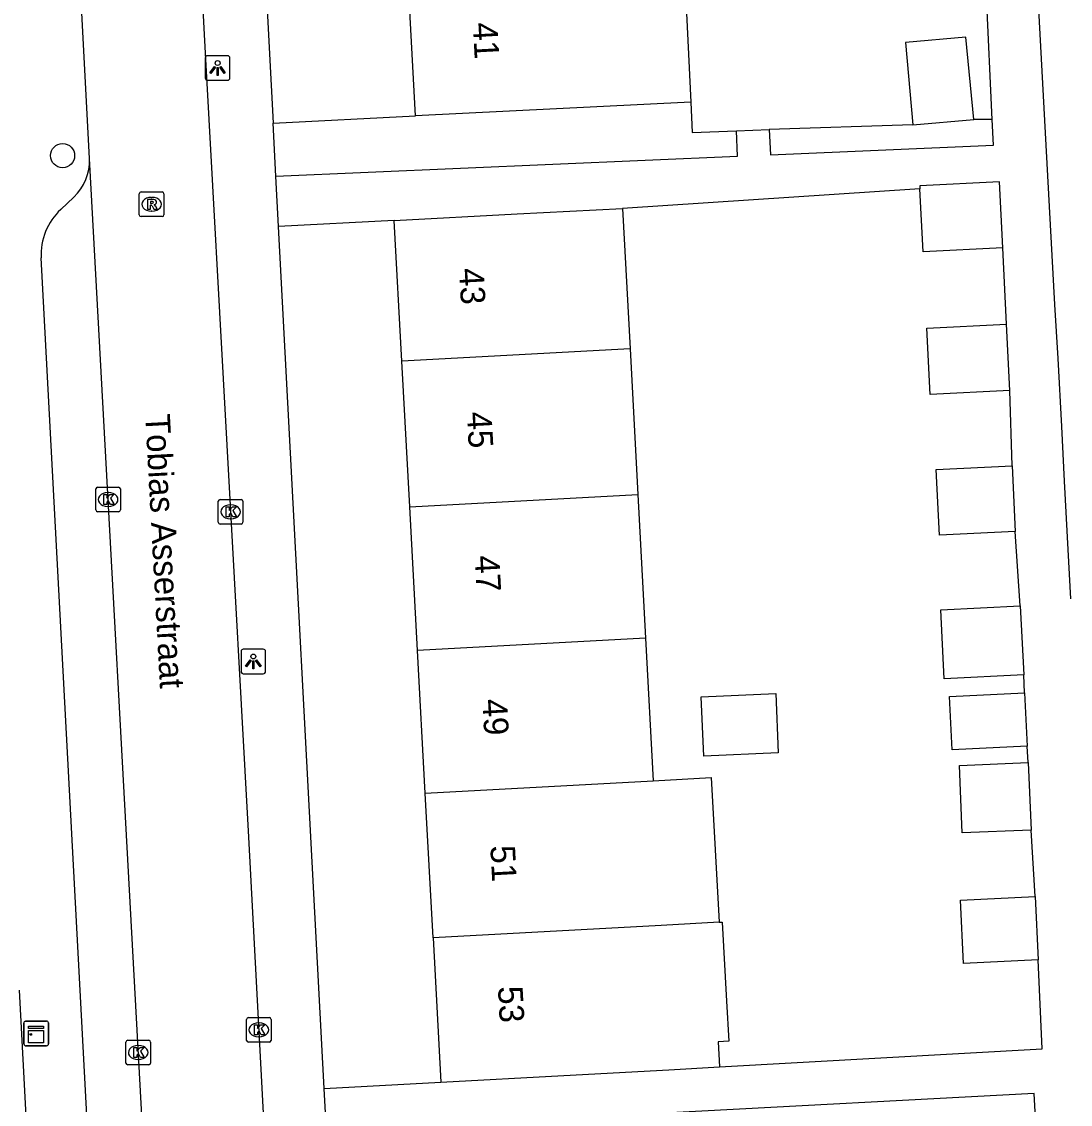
# Model space of a CAD drawing. Extents: x 158087 to 159494, y 382905 to 383981.
# Drawn here: x 158815.41 to 158857.97, y 383427.38 to 383471.33 of the extents above; entities that cross this region are included whole.
import ezdxf

# ---------------------------------------------------------------- set-up
doc = ezdxf.new("R2010")
doc.units = 0
for name, color, linetype in [('IMGEO_Boom', 7, 'Continuous'), ('IMGEO_Groenvoorziening', 7, 'Continuous'), ('IMGEO_Kast', 7, 'Continuous'), ('IMGEO_Kolk', 7, 'Continuous'), ('IMGEO_Lichtpunt', 7, 'Continuous'), ('IMGEO_Openbare_ruimte_label', 7, 'Continuous'), ('IMGEO_Pand', 7, 'Continuous'), ('IMGEO_Pand_nummerreeks', 7, 'Continuous'), ('IMGEO_Rijbaan_lokaal_open', 7, 'Continuous'), ('IMGEO_Rioolput', 7, 'Continuous'), ('IMGEO_Voetpad_open', 7, 'Continuous')]:
    doc.layers.add(name, color=color, linetype=linetype)

msp = doc.modelspace()

# ---------------------------------------------------------------- linework, layer by layer
at = {"layer": 'IMGEO_Boom'}
msp.add_circle((158817.072, 383465.894), 0.489, dxfattribs=at)
at = {"layer": 'IMGEO_Groenvoorziening'}
for points in [[(158842.564, 383468.064), (158842.625, 383466.826), (158844.421, 383466.904)], [(158825.617, 383467.21), (158831.397, 383467.516)], [(158854.797, 383467.354), (158854.052, 383467.356)], [(158851.573, 383467.14), (158845.748, 383466.961)]]:
    msp.add_lwpolyline(points, dxfattribs=at)
at = {"layer": 'IMGEO_Kast'}
for p, q in [((158815.498, 383429.831), (158815.498, 383430.672)), ((158815.498, 383430.672), (158815.498, 383429.831)), ((158815.573, 383430.756), (158816.414, 383430.756)), ((158816.414, 383430.756), (158815.573, 383430.756)), ((158816.498, 383430.681), (158816.498, 383429.84)), ((158816.498, 383429.84), (158816.498, 383430.681)), ((158816.423, 383429.756), (158815.582, 383429.756)), ((158815.582, 383429.756), (158816.423, 383429.756))]:
    msp.add_line(p, q, dxfattribs=at)
for points in [[(158815.693, 383430.546), (158816.293, 383430.546), (158816.293, 383430.461), (158815.693, 383430.461), (158815.693, 383430.546)], [(158815.693, 383430.371), (158816.293, 383430.371), (158816.293, 383429.882), (158815.693, 383429.882), (158815.693, 383430.371)]]:
    msp.add_lwpolyline(points, dxfattribs=at)
msp.add_circle((158815.777, 383430.22), 0.0377, dxfattribs=at)
for centre, start, end in [((158815.576, 383430.678), 92.4484, 184.2845), ((158815.576, 383430.678), 92.4484, 184.2845), ((158816.42, 383430.678), 2.4484, 94.2845), ((158816.42, 383430.678), 2.4484, 94.2845), ((158815.576, 383429.834), 182.4484, 274.2845), ((158815.576, 383429.834), 182.4484, 274.2845), ((158816.42, 383429.834), 272.4484, 4.2845), ((158816.42, 383429.834), 272.4484, 4.2845)]:
    msp.add_arc(centre, 0.0779, start, end, dxfattribs=at)
at = {"layer": 'IMGEO_Kolk'}
for p, q in [((158818.493, 383452.434), (158819.345, 383452.434)), ((158818.418, 383451.508), (158818.418, 383452.36)), ((158818.906, 383452.214), (158818.931, 383452.214)), ((158819.419, 383452.36), (158819.419, 383451.508)), ((158818.929, 383451.654), (158818.904, 383451.654)), ((158823.39, 383451.008), (158823.39, 383451.86)), ((158823.465, 383451.934), (158824.317, 383451.934)), ((158823.878, 383451.714), (158823.903, 383451.714)), ((158824.391, 383451.86), (158824.391, 383451.008)), ((158819.345, 383451.434), (158818.493, 383451.434)), ((158823.901, 383451.154), (158823.876, 383451.154)), ((158824.317, 383450.934), (158823.465, 383450.934)), ((158824.61, 383430.903), (158825.462, 383430.903)), ((158824.535, 383429.977), (158824.535, 383430.829)), ((158825.023, 383430.683), (158825.048, 383430.683)), ((158825.536, 383430.829), (158825.536, 383429.977)), ((158819.715, 383429.983), (158820.567, 383429.983)), ((158825.046, 383430.123), (158825.021, 383430.123)), ((158819.64, 383429.057), (158819.64, 383429.909)), ((158820.128, 383429.763), (158820.153, 383429.763)), ((158820.641, 383429.909), (158820.641, 383429.057)), ((158825.462, 383429.903), (158824.61, 383429.903)), ((158820.151, 383429.203), (158820.126, 383429.203)), ((158820.567, 383428.983), (158819.715, 383428.983))]:
    msp.add_line(p, q, dxfattribs=at)
for points in [[(158818.493, 383452.434), (158819.345, 383452.434)], [(158818.418, 383451.508), (158818.418, 383452.36)], [(158818.739, 383452.134), (158818.862, 383452.134), (158818.862, 383451.983), (158818.992, 383452.134), (158819.156, 383452.134), (158819.01, 383451.983), (158819.163, 383451.734), (158819.011, 383451.734), (158818.926, 383451.898), (158818.862, 383451.831), (158818.862, 383451.734), (158818.739, 383451.734), (158818.739, 383452.134)], [(158819.419, 383452.36), (158819.419, 383451.508)], [(158823.39, 383451.008), (158823.39, 383451.86)], [(158823.465, 383451.934), (158824.317, 383451.934)], [(158823.711, 383451.634), (158823.834, 383451.634), (158823.834, 383451.483), (158823.964, 383451.634), (158824.128, 383451.634), (158823.982, 383451.483), (158824.135, 383451.234), (158823.983, 383451.234), (158823.898, 383451.398), (158823.834, 383451.331), (158823.834, 383451.234), (158823.711, 383451.234), (158823.711, 383451.634)], [(158824.391, 383451.86), (158824.391, 383451.008)], [(158819.345, 383451.434), (158818.493, 383451.434)], [(158824.317, 383450.934), (158823.465, 383450.934)], [(158824.61, 383430.903), (158825.462, 383430.903)], [(158824.535, 383429.977), (158824.535, 383430.829)], [(158824.856, 383430.603), (158824.979, 383430.603), (158824.979, 383430.452), (158825.109, 383430.603), (158825.273, 383430.603), (158825.127, 383430.452), (158825.28, 383430.203), (158825.128, 383430.203), (158825.043, 383430.367), (158824.979, 383430.3), (158824.979, 383430.203), (158824.856, 383430.203), (158824.856, 383430.603)], [(158825.536, 383430.829), (158825.536, 383429.977)], [(158819.715, 383429.983), (158820.567, 383429.983)], [(158819.64, 383429.057), (158819.64, 383429.909)], [(158819.961, 383429.683), (158820.084, 383429.683), (158820.084, 383429.532), (158820.214, 383429.683), (158820.378, 383429.683), (158820.232, 383429.532), (158820.385, 383429.283), (158820.233, 383429.283), (158820.148, 383429.447), (158820.084, 383429.38), (158820.084, 383429.283), (158819.961, 383429.283), (158819.961, 383429.683)], [(158820.641, 383429.909), (158820.641, 383429.057)], [(158825.462, 383429.903), (158824.61, 383429.903)], [(158820.567, 383428.983), (158819.715, 383428.983)]]:
    msp.add_lwpolyline(points, dxfattribs=at)
for centre, start, end in [((158818.495, 383452.358), 91.552, 178.448), ((158818.495, 383452.358), 91.552, 178.448), ((158819.343, 383452.358), 1.552, 88.448), ((158819.343, 383452.358), 1.552, 88.448), ((158823.467, 383451.858), 91.552, 178.448), ((158823.467, 383451.858), 91.552, 178.448), ((158824.315, 383451.858), 1.552, 88.448), ((158824.315, 383451.858), 1.552, 88.448), ((158818.495, 383451.51), 181.552, 268.448), ((158818.495, 383451.51), 181.552, 268.448), ((158819.343, 383451.51), 271.552, 358.448), ((158819.343, 383451.51), 271.552, 358.448), ((158823.467, 383451.01), 181.552, 268.448), ((158823.467, 383451.01), 181.552, 268.448), ((158824.315, 383451.01), 271.552, 358.448), ((158824.315, 383451.01), 271.552, 358.448), ((158824.612, 383430.827), 91.552, 178.448), ((158824.612, 383430.827), 91.552, 178.448), ((158825.46, 383430.827), 1.552, 88.448), ((158825.46, 383430.827), 1.552, 88.448), ((158819.717, 383429.907), 91.552, 178.448), ((158819.717, 383429.907), 91.552, 178.448), ((158820.565, 383429.907), 1.552, 88.448), ((158820.565, 383429.907), 1.552, 88.448), ((158824.612, 383429.979), 181.552, 268.448), ((158824.612, 383429.979), 181.552, 268.448), ((158825.46, 383429.979), 271.552, 358.448), ((158825.46, 383429.979), 271.552, 358.448), ((158819.717, 383429.059), 181.552, 268.448), ((158819.717, 383429.059), 181.552, 268.448), ((158820.565, 383429.059), 271.552, 358.448), ((158820.565, 383429.059), 271.552, 358.448)]:
    msp.add_arc(centre, 0.0765, start, end, dxfattribs=at)
for centre, major_axis, ratio, start_param, end_param in [((158818.905, 383451.934), (-0.387, 0.002), 0.722429, 4.712389, 7.853982), ((158818.93, 383451.934), (-0.39, 0.002), 0.717154, 1.570796, 4.712389), ((158823.877, 383451.434), (-0.387, 0.002), 0.722429, 4.712389, 7.853982), ((158823.902, 383451.434), (-0.39, 0.002), 0.717154, 1.570796, 4.712389), ((158825.022, 383430.403), (-0.387, 0.002), 0.722429, 4.712389, 7.853982), ((158825.047, 383430.403), (-0.39, 0.002), 0.717154, 1.570796, 4.712389), ((158820.127, 383429.483), (-0.387, 0.002), 0.722429, 4.712389, 7.853982), ((158820.152, 383429.483), (-0.39, 0.002), 0.717154, 1.570796, 4.712389)]:
    msp.add_ellipse(centre, major_axis=major_axis, ratio=ratio, start_param=start_param, end_param=end_param, dxfattribs=at)
at = {"layer": 'IMGEO_Lichtpunt'}
for p, q in [((158822.863, 383469.854), (158822.863, 383469.047)), ((158822.863, 383469.854), (158822.863, 383469.047)), ((158823.765, 383469.949), (158822.957, 383469.949)), ((158823.765, 383469.949), (158822.957, 383469.949)), ((158823.859, 383469.047), (158823.859, 383469.854)), ((158823.859, 383469.047), (158823.859, 383469.854)), ((158822.957, 383468.953), (158823.765, 383468.953)), ((158822.957, 383468.953), (158823.765, 383468.953)), ((158825.214, 383445.858), (158824.406, 383445.858)), ((158825.214, 383445.858), (158824.406, 383445.858)), ((158824.312, 383445.763), (158824.312, 383444.956)), ((158824.312, 383445.763), (158824.312, 383444.956)), ((158825.308, 383444.956), (158825.308, 383445.763)), ((158825.308, 383444.956), (158825.308, 383445.763)), ((158824.406, 383444.862), (158825.214, 383444.862)), ((158824.406, 383444.862), (158825.214, 383444.862))]:
    msp.add_line(p, q, dxfattribs=at)
for points in [[(158823.237, 383469.518), (158823.276, 383469.49), (158823.088, 383469.228), (158823.05, 383469.255), (158823.237, 383469.518)], [(158823.339, 383469.47), (158823.386, 383469.47), (158823.386, 383469.148), (158823.339, 383469.148), (158823.339, 383469.47)], [(158823.449, 383469.49), (158823.487, 383469.517), (158823.674, 383469.255), (158823.635, 383469.227), (158823.449, 383469.49)], [(158824.686, 383445.427), (158824.725, 383445.399), (158824.537, 383445.137), (158824.499, 383445.164), (158824.686, 383445.427)], [(158824.788, 383445.379), (158824.835, 383445.379), (158824.835, 383445.057), (158824.788, 383445.057), (158824.788, 383445.379)], [(158824.898, 383445.399), (158824.936, 383445.426), (158825.123, 383445.164), (158825.084, 383445.136), (158824.898, 383445.399)]]:
    msp.add_lwpolyline(points, dxfattribs=at)
for centre in [(158823.362, 383469.652), (158824.811, 383445.561)]:
    msp.add_circle(centre, 0.0994, dxfattribs=at)
for centre, start, end in [((158822.957, 383469.854), 90, 180), ((158822.957, 383469.854), 90, 180), ((158823.765, 383469.854), 0, 90), ((158823.765, 383469.854), 0, 90), ((158822.957, 383469.047), 180, 270), ((158822.957, 383469.047), 180, 270), ((158823.765, 383469.047), 270, 0), ((158823.765, 383469.047), 270, 360), ((158824.406, 383445.763), 90, 180), ((158824.406, 383445.763), 90, 180), ((158825.214, 383445.763), 0, 90), ((158825.214, 383445.763), 0, 90), ((158824.406, 383444.956), 180, 270), ((158824.406, 383444.956), 180, 270), ((158825.214, 383444.956), 270, 0), ((158825.214, 383444.956), 270, 360)]:
    msp.add_arc(centre, 0.0946, start, end, dxfattribs=at)
at = {"layer": 'IMGEO_Pand'}
for points in [[(158840.285, 383473.525), (158842.29, 383473.633), (158842.564, 383468.064)], [(158831.397, 383467.516), (158831.099, 383473.031)], [(158854.052, 383467.356), (158853.725, 383470.701), (158851.282, 383470.489), (158851.573, 383467.14)], [(158842.564, 383468.064), (158831.397, 383467.516)], [(158851.573, 383467.14), (158854.052, 383467.356)], [(158855.22, 383462.15), (158855.088, 383464.833), (158851.859, 383464.674), (158851.865, 383464.548)], [(158855.22, 383462.15), (158851.99, 383461.991), (158851.865, 383464.548)], [(158830.531, 383463.262), (158835.524, 383463.532), (158839.792, 383463.742)], [(158839.792, 383463.742), (158840.098, 383458.044)], [(158830.84, 383457.545), (158830.531, 383463.262)], [(158855.505, 383456.355), (158852.276, 383456.196), (158852.143, 383458.892), (158855.372, 383459.051)], [(158855.505, 383456.355), (158855.372, 383459.051)], [(158840.098, 383458.044), (158830.84, 383457.545)], [(158840.098, 383458.044), (158840.416, 383452.131)], [(158831.16, 383451.632), (158830.84, 383457.545)], [(158855.729, 383450.631), (158852.658, 383450.48), (158852.52, 383453.151), (158855.604, 383453.302)], [(158855.604, 383453.302), (158855.729, 383450.631)], [(158831.16, 383451.632), (158840.416, 383452.131)], [(158840.416, 383452.131), (158840.73, 383446.305)], [(158831.475, 383445.805), (158831.16, 383451.632)], [(158856.073, 383444.816), (158852.843, 383444.657), (158852.706, 383447.454), (158855.935, 383447.613)], [(158855.935, 383447.613), (158856.073, 383444.816)], [(158840.73, 383446.305), (158831.475, 383445.805)], [(158840.73, 383446.305), (158841.041, 383440.516)], [(158831.787, 383440.017), (158831.475, 383445.805)], [(158842.988, 383443.928), (158846.009, 383444.058), (158846.112, 383441.645), (158843.092, 383441.516), (158842.988, 383443.928)], [(158856.21, 383441.918), (158853.17, 383441.768), (158853.063, 383443.941), (158856.103, 383444.09)], [(158856.103, 383444.09), (158856.21, 383441.918)], [(158856.375, 383438.516), (158853.583, 383438.395), (158853.464, 383441.13), (158856.256, 383441.252)], [(158856.256, 383441.252), (158856.375, 383438.516)], [(158841.041, 383440.516), (158843.396, 383440.643), (158843.713, 383434.769)], [(158831.787, 383440.017), (158841.041, 383440.516)], [(158832.105, 383434.143), (158831.787, 383440.017)], [(158856.665, 383433.249), (158853.636, 383433.1), (158853.51, 383435.666), (158856.538, 383435.815)], [(158856.538, 383435.815), (158856.665, 383433.249)], [(158843.713, 383434.769), (158841.357, 383434.642), (158832.105, 383434.143)], [(158843.713, 383434.769), (158843.839, 383434.776), (158844.013, 383431.564), (158844.101, 383429.938), (158843.669, 383429.915), (158843.724, 383428.897)], [(158832.105, 383434.143), (158832.422, 383428.277)], [(158832.422, 383428.277), (158837.415, 383428.547), (158841.673, 383428.786), (158843.724, 383428.897)]]:
    msp.add_lwpolyline(points, dxfattribs=at)
at = {"layer": 'IMGEO_Rijbaan_lokaal_open'}
for points in [[(158820.327, 383517.76), (158820.982, 383505.188), (158821.259, 383500), (158822.861, 383470.048), (158824.62, 383438.228), (158826.541, 383402.053), (158826.801, 383397.27), (158826.977, 383394.025), (158827.057, 383392.612)], [(158818.166, 383465.773), (158817.797, 383472.739)], [(158822.17, 383392.69), (158822.093, 383394.003), (158821.636, 383400.699), (158820.416, 383424.444), (158818.166, 383465.773)]]:
    msp.add_lwpolyline(points, dxfattribs=at)
at = {"layer": 'IMGEO_Rioolput'}
for p, q in [((158820.184, 383463.493), (158820.184, 383464.345)), ((158820.259, 383464.419), (158821.111, 383464.419)), ((158821.185, 383464.345), (158821.185, 383463.493)), ((158820.672, 383464.199), (158820.697, 383464.199)), ((158821.111, 383463.419), (158820.259, 383463.419)), ((158820.695, 383463.639), (158820.67, 383463.639))]:
    msp.add_line(p, q, dxfattribs=at)
for points in [[(158820.184, 383463.493), (158820.184, 383464.345)], [(158820.259, 383464.419), (158821.111, 383464.419)], [(158821.185, 383464.345), (158821.185, 383463.493)], [(158820.773, 383464.117), (158820.521, 383464.119), (158820.521, 383463.719)], [(158820.521, 383463.719), (158820.645, 383463.719), (158820.645, 383463.881), (158820.656, 383463.881)], [(158820.699, 383464.038), (158820.645, 383464.038), (158820.645, 383463.957)], [(158820.645, 383463.957), (158820.697, 383463.957)], [(158820.703, 383463.852), (158820.774, 383463.719), (158820.914, 383463.719), (158820.849, 383463.845)], [(158821.111, 383463.419), (158820.259, 383463.419)]]:
    msp.add_lwpolyline(points, dxfattribs=at)
for centre, radius, start, end in [((158820.261, 383464.343), 0.0765, 91.552, 178.448), ((158820.261, 383464.343), 0.0765, 91.552, 178.448), ((158821.109, 383464.343), 0.0765, 1.552, 88.448), ((158821.109, 383464.343), 0.0765, 1.552, 88.448), ((158820.655, 383463.828), 0.0533, 26.0293, 88.6989), ((158820.681, 383464.146), 0.19, 274.7715, 282.9687), ((158820.705, 383463.942), 0.0964, 77.0061, 93.1865), ((158820.719, 383463.999), 0.0378, 276.6634, 79.6772), ((158820.772, 383464.007), 0.109, 350.3612, 89.416), ((158820.77, 383464.007), 0.112, 277.5842, 350.9817), ((158820.754, 383463.792), 0.108, 29.5134, 73.7905), ((158820.261, 383463.495), 0.0765, 181.552, 268.448), ((158820.261, 383463.495), 0.0765, 181.552, 268.448), ((158821.109, 383463.495), 0.0765, 271.552, 358.448), ((158821.109, 383463.495), 0.0765, 271.552, 358.448)]:
    msp.add_arc(centre, radius, start, end, dxfattribs=at)
for centre, major_axis, ratio, start_param, end_param in [((158820.671, 383463.919), (-0.387, 0.002), 0.722429, 4.712389, 7.853982), ((158820.696, 383463.919), (-0.39, 0.002), 0.717154, 1.570796, 4.712389)]:
    msp.add_ellipse(centre, major_axis=major_axis, ratio=ratio, start_param=start_param, end_param=end_param, dxfattribs=at)
at = {"layer": 'IMGEO_Voetpad_open'}
for points in [[(158878.256, 383608.628), (158852.301, 383607.25), (158852.292, 383607.426), (158849.32, 383607.266), (158849.464, 383604.591), (158849.742, 383600.182), (158849.69, 383600.179), (158849.846, 383597.28), (158851.298, 383571.455), (158851.49, 383567.898), (158851.547, 383566.845), (158853.133, 383537.496), (158853.243, 383535.457), (158856.977, 383466.312), (158857.327, 383459.847), (158857.453, 383457.659), (158857.603, 383454.891), (158857.721, 383452.675), (158857.871, 383449.907), (158857.978, 383447.898)], [(158824.361, 383490.908), (158824.382, 383490.51), (158825.617, 383467.21)], [(158854.797, 383467.354), (158854.56, 383472.379)], [(158845.748, 383466.961), (158845.793, 383465.926), (158854.842, 383466.318), (158854.797, 383467.354)], [(158825.731, 383465.056), (158825.617, 383467.21)], [(158825.731, 383465.056), (158844.466, 383465.868), (158844.421, 383466.904)], [(158844.421, 383466.904), (158845.748, 383466.961)], [(158825.839, 383463.013), (158825.731, 383465.056)], [(158851.865, 383464.548), (158839.792, 383463.742)], [(158816.997, 383463.705), (158817.532, 383464.204)], [(158830.531, 383463.262), (158825.839, 383463.013)], [(158827.693, 383428.026), (158825.839, 383463.013)], [(158855.372, 383459.051), (158855.22, 383462.15)], [(158818.984, 383409.389), (158816.205, 383461.743)], [(158855.604, 383453.302), (158855.505, 383456.355)], [(158855.935, 383447.613), (158855.729, 383450.631)], [(158856.103, 383444.09), (158856.073, 383444.816)], [(158856.256, 383441.252), (158856.21, 383441.918)], [(158856.538, 383435.815), (158856.375, 383438.516)], [(158843.724, 383428.897), (158856.821, 383429.636), (158856.665, 383433.249)], [(158815.797, 383389.77), (158817.482, 383391.154), (158815.323, 383432.012)], [(158827.693, 383428.026), (158832.422, 383428.277)], [(158827.785, 383426.299), (158827.693, 383428.026)], [(158856.819, 383421.907), (158856.502, 383427.82), (158841.741, 383427.038), (158827.785, 383426.299)]]:
    msp.add_lwpolyline(points, dxfattribs=at)
for centre, radius, start, end in [((158816.066, 383465.709), 2.101, 314.2506, 1.7442), ((158818.699, 383461.877), 2.498, 132.9599, 183.0752)]:
    msp.add_arc(centre, radius, start, end, dxfattribs=at)

# ---------------------------------------------------------------- texts
at = {"layer": 'IMGEO_Openbare_ruimte_label'}
msp.add_text('Tobias Asserstraat', height=1, rotation=273.0941, dxfattribs=at).set_placement((158820.425, 383455.379))
at = {"layer": 'IMGEO_Pand_nummerreeks'}
for s, rotation, p in [('41', 273.0931, (158833.717, 383471.277)), ('43', 273.0939, (158833.16, 383461.308)), ('45', 273.0939, (158833.476, 383455.477)), ('47', 273.0939, (158833.791, 383449.646)), ('49', 273.0939, (158834.106, 383443.816)), ('51', 273.0938, (158834.427, 383437.872)), ('53', 273.0938, (158834.736, 383432.154))]:
    msp.add_text(s, height=1, rotation=rotation, dxfattribs=at).set_placement(p)

doc.saveas('drawing.dxf')
